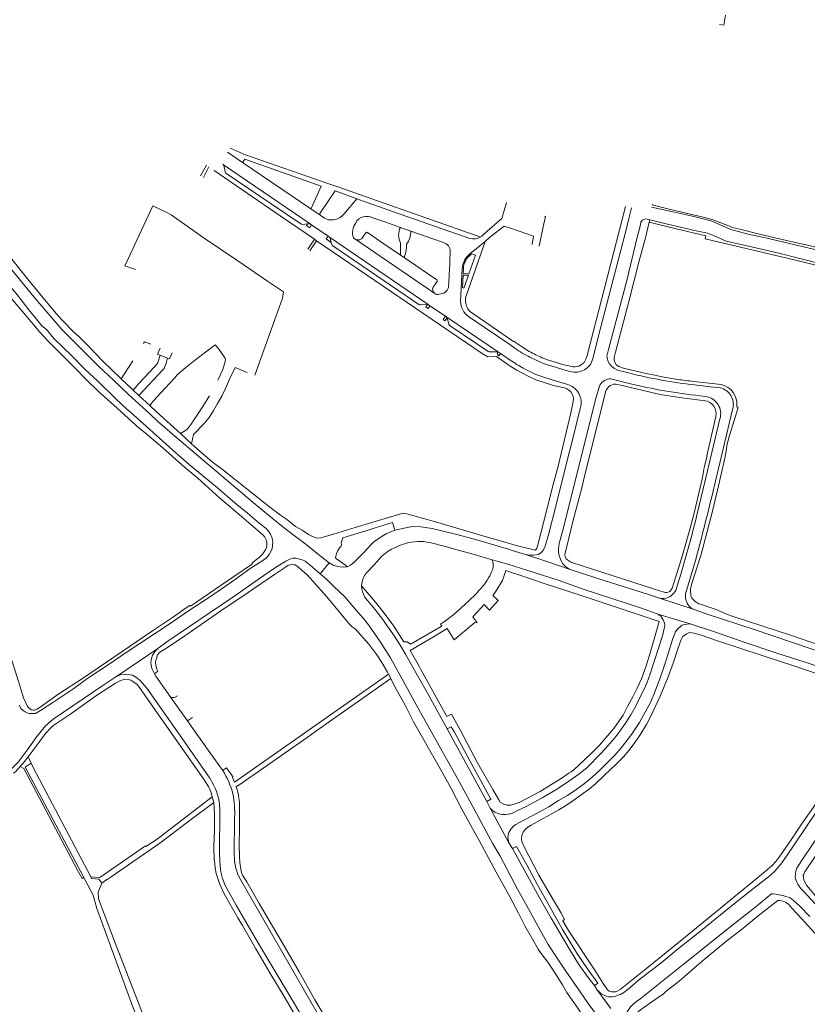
# Model space of a CAD drawing. Extents: x 145000 to 155000, y 457500 to 470000.
# Tile 297 of 548: x 148042 to 148358, y 466159 to 466554. Entities that reach past the tile are written whole.
import ezdxf

# ---------------------------------------------------------------- set-up
doc = ezdxf.new("R2010")
doc.units = 0
doc.header["$LTSCALE"] = 0.2
doc.header["$MEASUREMENT"] = 0
doc.layers.add('kant verharding', color=252, linetype='Continuous', lineweight=0)

msp = doc.modelspace()

# ---------------------------------------------------------------- linework, layer by layer
at = {"layer": 'kant verharding', "lineweight": 0}
for p, q in [((148131.93, 466496.81), (148125.52, 466501.22)), ((148114.64, 466491.72), (148117.02, 466495.92)), ((148117.97, 466495.27), (148115.86, 466491.04)), ((148123.67, 466496.34), (148123.89, 466496.07)), ((148123.89, 466496.07), (148158.65, 466472.4)), ((148158.58, 466478.65), (148131.93, 466496.81)), ((148166.54, 466488.34), (148169.34, 466487.36)), ((148169.34, 466487.36), (148170.13, 466487.09)), ((148162.61, 466476.52), (148168.75, 466485.62)), ((148168.75, 466485.62), (148177.4, 466482.45)), ((148177.4, 466482.45), (148172.19, 466476.29)), ((148237.42, 466481.05), (148235.64, 466474.53)), ((148285.22, 466479.42), (148269.82, 466419.54)), ((148158.78, 466478.56), (148158.58, 466478.65)), ((148162.76, 466475.84), (148158.58, 466478.65)), ((148162.76, 466475.84), (148162.58, 466476.01)), ((148253.09, 466475.36), (148252.73, 466475.53)), ((148287.68, 466478.78), (148286.63, 466474.57)), ((148155.63, 466472.2), (148157.67, 466472.39)), ((148157.67, 466472.39), (148158.65, 466472.4)), ((148158.65, 466472.4), (148159.28, 466471.99)), ((148159.28, 466471.99), (148165.86, 466467.48)), ((148165.12, 466474.36), (148164.44, 466474.74)), ((148176.25, 466471.51), (148177, 466472.86)), ((148183.8, 466474.84), (148189.44, 466472.89)), ((148189.44, 466472.89), (148190.17, 466472.63)), ((148190.17, 466472.63), (148194.5, 466471.13)), ((148194.5, 466471.13), (148194.94, 466470.97)), ((148229.75, 466469.45), (148235.64, 466474.53)), ((148236.56, 466471.54), (148230.83, 466467)), ((148286.04, 466472.22), (148285.77, 466471.09)), ((148286.63, 466474.57), (148286.04, 466472.22)), ((148289.9, 466467.01), (148290.93, 466470.99)), ((148293.89, 466474.33), (148294.34, 466474.22)), ((148294.34, 466474.22), (148294.99, 466474.08)), ((148294.69, 466473.09), (148294.99, 466474.08)), ((148294.99, 466474.08), (148296.15, 466473.82)), ((148165.86, 466467.48), (148166.51, 466467.03)), ((148206.08, 466440.06), (148166.51, 466467.03)), ((148175.82, 466467.45), (148175.69, 466468.24)), ((148181, 466468.85), (148179.43, 466466.56)), ((148188.27, 466464.45), (148181.64, 466468.97)), ((148194.94, 466470.97), (148199.05, 466469.54)), ((148229.75, 466469.45), (148227.91, 466467.8)), ((148157.77, 466462.18), (148160.42, 466466.23)), ((148158.59, 466461.6), (148161.27, 466465.65)), ((148160.42, 466466.23), (148161.27, 466465.65)), ((148167.16, 466464.95), (148167.36, 466464.17)), ((148178.37, 466466.02), (148177.57, 466466.02)), ((148195, 466459.86), (148188.27, 466464.45)), ((148194.98, 466464.27), (148194.97, 466464.72)), ((148194.99, 466460.7), (148194.98, 466464.27)), ((148230.83, 466467), (148228.86, 466465.31)), ((148285.84, 466450.19), (148289.9, 466467.01)), ((148195, 466459.86), (148194.99, 466460.7)), ((148196.45, 466458.87), (148195, 466459.86)), ((148214.89, 466461.32), (148214.72, 466457.5)), ((148205.8, 466452.49), (148196.45, 466458.87)), ((148214.68, 466456.53), (148214.56, 466453.88)), ((148214.72, 466457.5), (148214.68, 466456.53)), ((148209.53, 466449.94), (148205.8, 466452.49)), ((148214.56, 466453.88), (148214.49, 466452.34)), ((148219.69, 466454.36), (148219.03, 466441.29)), ((148278.41, 466421.93), (148285.84, 466450.19)), ((148211.23, 466444.29), (148210.45, 466444.21)), ((148203, 466439.85), (148205.73, 466440.09)), ((148205.73, 466440.09), (148206.08, 466440.06)), ((148206.08, 466440.06), (148206.76, 466439.54)), ((148206.76, 466439.54), (148212.99, 466435.34)), ((148286.49, 466440.69), (148281.24, 466420.89)), ((148239.52, 466425.74), (148223.05, 466437.04)), ((148213.5, 466434.98), (148212.99, 466435.34)), ((148213.64, 466434.62), (148213.5, 466434.98)), ((148234.3, 466420.85), (148213.5, 466434.98)), ((148214.39, 466432.13), (148213.64, 466434.62)), ((148098.54, 466419.62), (148101.4, 466418.54)), ((148235.04, 466420.35), (148234.3, 466420.85)), ((148238.95, 466417.66), (148235.04, 466420.35)), ((148278.41, 466421.93), (148277.74, 466419.3)), ((148280.7, 466418.71), (148281.24, 466420.89)), ((148082.88, 466410.22), (148087.51, 466417.39)), ((148246.89, 466418.83), (148249.7, 466417.49)), ((148269.59, 466418.77), (148269.46, 466418.32)), ((148269.59, 466418.77), (148269.82, 466419.54)), ((148272.16, 466418.35), (148272.42, 466419.33)), ((148283.95, 466413.28), (148289.85, 466411.7)), ((148279.92, 466410.07), (148286.69, 466408.31)), ((148089.98, 466403.54), (148087.69, 466405.67)), ((148273.51, 466402.8), (148274.6, 466406.7)), ((148277.2, 466404.86), (148276.5, 466402.02)), ((148094.14, 466396.21), (148088.6, 466401.33)), ((148094.34, 466399.47), (148089.98, 466403.54)), ((148263.26, 466362.25), (148273.51, 466402.8)), ((148264.33, 466402.56), (148264.21, 466401.06)), ((148264.34, 466402.73), (148264.33, 466402.56)), ((148268.74, 466371.13), (148276.5, 466402.02)), ((148315.22, 466403.35), (148317.41, 466403.12)), ((148267.03, 466398.27), (148264.63, 466388.42)), ((148267.03, 466398.27), (148267.28, 466399.26)), ((148328.33, 466398.34), (148320.65, 466366.26)), ((148111.1, 466384.04), (148106.64, 466388.22)), ((148143.1, 466358.27), (148146.75, 466355.42)), ((148171.13, 466344.28), (148171.74, 466346.34)), ((148245.1, 466339.64), (148239.69, 466341.3)), ((148169.09, 466339.45), (148168.88, 466338.29)), ((148185.39, 466336.68), (148184.47, 466335.69)), ((148187.11, 466338.54), (148185.39, 466336.68)), ((148166.34, 466336.36), (148162.76, 466331.94)), ((148184.47, 466335.69), (148181.34, 466332.31)), ((148236.02, 466336.33), (148238.02, 466335.72)), ((148239.85, 466332.31), (148237.25, 466333.19)), ((148273.77, 466330.17), (148262.58, 466333.77)), ((148263.33, 466336.51), (148297.25, 466325.64)), ((148242.04, 466331.57), (148239.85, 466332.31)), ((148273.77, 466330.17), (148294.89, 466323.41)), ((148179.33, 466327.05), (148179.31, 466326.78)), ((148179.32, 466327.35), (148179.33, 466327.05)), ((148300.77, 466324.52), (148297.25, 466325.64)), ((148180.93, 466322.09), (148180.51, 466322.7)), ((148183.17, 466319.43), (148180.93, 466322.09)), ((148234.17, 466321.22), (148230.62, 466317.24)), ((148233.72, 466321.62), (148234.17, 466321.22)), ((148294.89, 466323.41), (148298.51, 466322.21)), ((148313.2, 466317.36), (148298.51, 466322.21)), ((148227.14, 466318.08), (148225.44, 466316.23)), ((148313.2, 466317.36), (148318.01, 466315.73)), ((148321.2, 466317.68), (148315.33, 466319.65)), ((148321.2, 466317.68), (148326.57, 466315.46)), ((148311.23, 466311.75), (148298.23, 466315.68)), ((148318.01, 466315.73), (148336.82, 466309.5)), ((148212.16, 466312.43), (148210.95, 466311.68)), ((148080.95, 466290.68), (148097.59, 466301.9)), ((148198.8, 466301.09), (148202.52, 466294.56)), ((148198.96, 466295.98), (148196.95, 466299.63)), ((148096.17, 466291.7), (148096.76, 466290.83)), ((148102.79, 466282.28), (148096.76, 466290.83)), ((148190.18, 466291.57), (148132.33, 466251.03)), ((148161.41, 466268.98), (148191.1, 466289.81)), ((148190.18, 466291.57), (148191.1, 466289.81)), ((148109.49, 466272.79), (148102.79, 466282.28)), ((148046.7, 466277.27), (148045.49, 466278.29)), ((148109.49, 466272.79), (148111.46, 466274.13)), ((148110.95, 466270.72), (148109.49, 466272.79)), ((148229.52, 466240.41), (148213.73, 466269.58)), ((148106.06, 466267.47), (148117.7, 466250.81)), ((148158.8, 466267.16), (148161.41, 466268.98)), ((148045.5, 466258.46), (148043.5, 466255.89)), ((148045.5, 466258.46), (148046.67, 466255.91)), ((148044.37, 466254.25), (148046.67, 466255.91)), ((148067.9, 466209.95), (148044.37, 466254.25)), ((148132.33, 466251.03), (148128.27, 466248.18)), ((148119.99, 466240.06), (148119.37, 466242.31)), ((148129.88, 466243.28), (148129.97, 466242.57)), ((148129.97, 466242.57), (148130.26, 466240.13)), ((148109.44, 466232.11), (148119.99, 466240.06)), ((148230.97, 466237.77), (148229.52, 466240.41)), ((148238.48, 466223.9), (148230.97, 466237.77)), ((148122.42, 466236.69), (148122.28, 466220.16)), ((148128.37, 466234.06), (148128.25, 466218.99)), ((148238.48, 466223.9), (148239.85, 466221.53)), ((148067.13, 466209.52), (148065.31, 466212.95)), ((148070.6, 466210.2), (148074.34, 466209.89)), ((148077.25, 466209.16), (148078.84, 466210.26)), ((148067.9, 466209.95), (148067.13, 466209.52)), ((148073.89, 466209.28), (148075.04, 466207.64)), ((148075.04, 466207.64), (148077.14, 466209.09)), ((148077.14, 466209.09), (148077.25, 466209.16)), ((148130.8, 466208.86), (148165.41, 466148.83)), ((148272.73, 466166.55), (148273.79, 466164.91)), ((148273.79, 466164.91), (148279.32, 466157.36))]:
    msp.add_line(p, q, dxfattribs=at)
at = {"layer": 'kant verharding', "lineweight": 0, "flags": 128}
for points in [[(148323.02, 466552.51), (148324.67, 466552.24), (148325.31, 466556.16)], [(147987.78, 466511.83), (147993.7, 466504.29), (147997.14, 466500), (148007.42, 466486.36), (148014.21, 466477.93), (148020.28, 466469.94), (148029.6, 466458.39), (148035.49, 466450.67), (148041.2, 466443.73), (148045.77, 466437.85), (148048.9, 466434.15), (148051, 466431.51), (148052.81, 466429.97), (148055.82, 466426.41), (148063.05, 466419.36), (148068.37, 466413.99), (148073.46, 466409.19), (148080.55, 466402.34), (148085.29, 466397.93)], [(148001.06, 466507.17), (148006.66, 466500), (148010.64, 466494.77), (148011.85, 466493.12), (148013.9, 466490.41), (148019.69, 466483.12), (148025.17, 466475.78), (148030.48, 466468.88), (148037, 466460.74), (148045.26, 466450.27), (148055.95, 466437.3), (148059.1, 466433.75), (148063.97, 466428.85), (148065.76, 466427.26), (148069.69, 466423.36), (148075.52, 466417.25), (148082.88, 466410.22), (148087.69, 466405.67)], [(148088.6, 466401.33), (148085.65, 466404.06), (148079.7, 466409.67), (148073.73, 466415.21), (148068.08, 466420.95), (148059.18, 466429.87), (148048.55, 466442.16), (148043.68, 466448.18), (148037.61, 466455.52), (148018.86, 466479.43), (148011.36, 466489.29), (147999.05, 466505.6)], [(148126.6, 466502.83), (148132.75, 466500.19), (148166.54, 466488.34)], [(148123.89, 466496.07), (148124.1, 466495.81), (148124.52, 466493.46), (148124.81, 466492.81), (148143.05, 466480.39), (148154.89, 466472.39)], [(148131.93, 466496.81), (148131.67, 466497.13), (148132.45, 466498.35), (148163.13, 466487.59), (148159.24, 466478.78)], [(148120.13, 466493.8), (148146.61, 466475.64), (148160.42, 466466.23)], [(148227.11, 466467.13), (148183.07, 466482.55), (148170.13, 466487.09)], [(148045.49, 466278.29), (148045.13, 466278.86), (148043.66, 466282.13), (148041.78, 466288.3), (148036.88, 466303.86), (148033.08, 466316.63), (148028.9, 466330.34), (148025, 466342.25), (148018.1, 466364.66), (148013.11, 466381.19), (148009.14, 466394.05), (148005.72, 466405.67), (147996.43, 466435.96), (147996.15, 466436.84), (147989.11, 466459.64), (147983.9, 466476.29), (147981.81, 466482.83), (147980.98, 466485.24)], [(148088.53, 466454.04), (148084.32, 466455.51), (148085.48, 466458.07), (148089.17, 466465.91), (148095.52, 466479.62), (148101.37, 466476.88), (148102.85, 466476.02), (148115.76, 466466.93), (148129.29, 466457.81), (148141.56, 466449.34), (148147.93, 466445.09), (148147.55, 466442.63), (148146.27, 466438.79), (148136.48, 466411.63)], [(148222.76, 466466.58), (148192.19, 466477.25), (148177.4, 466482.45)], [(148295.65, 466479.17), (148304.92, 466477.07), (148312.09, 466475.43), (148319.58, 466473.66), (148327.49, 466470.08), (148334.43, 466468.32), (148341.4, 466466.75), (148368.07, 466460.51), (148376.09, 466458.44), (148380.5, 466457.5), (148391.93, 466454.88), (148398.02, 466453.57), (148399.45, 466453.21), (148400.28, 466452.94), (148401.31, 466452.37), (148403.17, 466451.11), (148404.4, 466449.81), (148405.06, 466448.99), (148405.82, 466447.92), (148406.33, 466446.77), (148407.23, 466444.05), (148407.65, 466440.8), (148407.63, 466439.78), (148407.36, 466437.88)], [(148401.65, 466453.6), (148399.56, 466454.38), (148390.27, 466456.44), (148384.15, 466457.7), (148377.76, 466459.13), (148369.86, 466461.1), (148360.01, 466463.48), (148349.91, 466465.78), (148339.04, 466468.33), (148331.67, 466470.16), (148328.06, 466470.96), (148326.98, 466471.42), (148320.08, 466474.2), (148316.99, 466474.98), (148302.78, 466478.3), (148296.34, 466479.95), (148295.94, 466480.22)], [(148164.44, 466474.74), (148162.76, 466475.84)], [(148250.6, 466463.49), (148252.2, 466471.28), (148253.09, 466475.36)], [(148157.67, 466472.39), (148157.23, 466471.71), (148158.49, 466470.85), (148159.28, 466471.99)], [(148236.56, 466471.54), (148239.04, 466470.73), (148248.35, 466467.49), (148247.78, 466464.06)], [(148272.42, 466419.33), (148274.55, 466427.94), (148285.77, 466471.09)], [(148286.49, 466440.69), (148290.73, 466457.54), (148293.21, 466466.85), (148294.69, 466473.09)], [(148290.93, 466470.99), (148291.42, 466472.9), (148291.49, 466473.1), (148291.57, 466473.3)], [(148294.69, 466473.09), (148305.02, 466470.56), (148317.52, 466467.65), (148317.26, 466466.4), (148352.95, 466457.97), (148364.91, 466455.01), (148374.91, 466452.75), (148381.33, 466451.25), (148387.49, 466449.91), (148395.26, 466448.14), (148396.64, 466447.78), (148397.99, 466447.06), (148399.51, 466445.85), (148400.32, 466444.75), (148400.85, 466443.6), (148401.13, 466442.53), (148401.45, 466440.46), (148401.23, 466439.08), (148401.22, 466439.01)], [(148296.15, 466473.82), (148302.13, 466472.34), (148313.53, 466469.67), (148318.14, 466468.68), (148322.46, 466466.89), (148325.62, 466465.41), (148336.27, 466463.03), (148346.75, 466460.58), (148355.2, 466458.51), (148364.17, 466456.25)], [(148165.86, 466467.48), (148165.12, 466466.33), (148167.16, 466464.95)], [(148166.51, 466467.03), (148166.87, 466466.13), (148167.16, 466464.95)], [(148199.05, 466469.54), (148211.74, 466465.09), (148212.22, 466464.9)], [(148161.27, 466465.65), (148227.65, 466420.39), (148230.02, 466419.01), (148233.42, 466419.08), (148238.99, 466415.32), (148241.64, 466413.62), (148245.96, 466411.34), (148249.27, 466409.84), (148256.39, 466407.53), (148260.71, 466406.55)], [(148167.81, 466463.56), (148185.38, 466451.56), (148202.28, 466440.05)], [(148176.61, 466466.36), (148176.6, 466466.37)], [(148208.66, 466444.44), (148176.61, 466466.36)], [(148221.09, 466442.91), (148221.14, 466443.16), (148228.86, 466465.31)], [(148228.86, 466465.31), (148225.31, 466462.36), (148223.01, 466460.6)], [(148223.05, 466460.01), (148223.51, 466460.42), (148225.06, 466459.88), (148222.35, 466452.36), (148220.05, 466452.42), (148220.17, 466454.29)], [(148214.49, 466452.34), (148214.3, 466448.3), (148214.22, 466447.53)], [(148219.77, 466446.85), (148220.4, 466446.62), (148222.2, 466451.74), (148220.04, 466451.79), (148219.77, 466446.85)], [(148034.56, 466447.44), (148043.12, 466437.31), (148046.66, 466433.01), (148050.14, 466428.97), (148053.55, 466425.29), (148059.75, 466419.13), (148064.29, 466414.56), (148068.93, 466409.76), (148073.8, 466405.14), (148079.85, 466399.55), (148090, 466390.39), (148092.42, 466388.48), (148099.52, 466382.42), (148107.28, 466375.57), (148113.55, 466370.23), (148122.44, 466362.29), (148126.39, 466358.94), (148134.83, 466351.66), (148139.8, 466347.47), (148140.53, 466346.58)], [(148208.04, 466446.99), (148208.97, 466448.32), (148209.66, 466449.26)], [(148208.68, 466444.42), (148208.66, 466444.44)], [(148206.76, 466439.54), (148206.05, 466438.41), (148205.07, 466439.07), (148205.73, 466440.09)], [(148212.99, 466435.34), (148212.04, 466433.99), (148212.78, 466433.49), (148213.64, 466434.62)], [(148214.85, 466431.51), (148225.19, 466424.45), (148230.17, 466421.1), (148230.56, 466421), (148233.54, 466421.04), (148233.7, 466421.04), (148233.86, 466421.03)], [(148222.2, 466435.23), (148228.85, 466430.7), (148238.77, 466423.91), (148240.86, 466422.43)], [(148094.71, 466424.04), (148092.23, 466425.01), (148091.83, 466424.38)], [(148121.62, 466409.62), (148123.6, 466413.9), (148124.58, 466417.18), (148124.75, 466417.98), (148124.49, 466418.66), (148122.19, 466421.92), (148120.57, 466423.86), (148112.81, 466417.97), (148108.81, 466414.76), (148105.26, 466411.78), (148104.31, 466410.53), (148100.37, 466406.27), (148095.83, 466401.28), (148094.34, 466399.47)], [(148241.13, 466424.81), (148240.4, 466425.33), (148240.31, 466425.2), (148239.52, 466425.74)], [(148246.63, 466421.21), (148243.51, 466423.12), (148241.13, 466424.81)], [(148098.54, 466419.62), (148097.39, 466416.36), (148096.22, 466415.05), (148090.1, 466408.42), (148087.69, 466405.67)], [(148098.55, 466422.53), (148097.41, 466420.09), (148098.54, 466419.62)], [(148101.4, 466418.54), (148102.23, 466418.24), (148103.3, 466420.68)], [(148233.86, 466421.03), (148233.82, 466419.9), (148234.43, 466419.46), (148235.04, 466420.35)], [(148101.4, 466418.54), (148101.09, 466416.86), (148100.08, 466414.37), (148099.46, 466413.62), (148089.98, 466403.54)], [(148264.2, 466415.01), (148260.04, 466415.9), (148253.94, 466417.82), (148251.78, 466418.67)], [(148133.37, 466412.78), (148128.55, 466414.76), (148126.36, 466410.04), (148124.66, 466406.27), (148123.21, 466403.23), (148121.56, 466400.26), (148119.88, 466397.42), (148118.2, 466394.71), (148116.11, 466392.27), (148111.9, 466387.83), (148111.1, 466384.04)], [(148262.11, 466407.88), (148257.52, 466409.25), (148252.86, 466410.68), (148249.3, 466411.9), (148244.23, 466414.48)], [(148254.42, 466415.62), (148261.06, 466413.65), (148263.02, 466413.17)], [(148282.12, 466407.93), (148287.2, 466406.74), (148299.14, 466403.94), (148306.95, 466402.66), (148315.14, 466401.63), (148317.09, 466401.42)], [(148311.67, 466409.24), (148312.64, 466409.09), (148320.02, 466408.26), (148323.64, 466407.89)], [(148316.22, 466407.32), (148319.26, 466407.01), (148323.27, 466406.57)], [(148106.64, 466388.22), (148107.98, 466389.05), (148108.68, 466389.41), (148109.35, 466390.01), (148110.07, 466390.84), (148110.91, 466392), (148112.12, 466393.79), (148115.29, 466398.72), (148118.31, 466403.3)], [(148249.11, 466341.42), (148249.6, 466342.13), (148249.9, 466342.93), (148251.23, 466348.25), (148253.86, 466358.21), (148256.21, 466367.81), (148258.23, 466375.16), (148263.46, 466397), (148264.21, 466401.06)], [(148085.29, 466397.93), (148086.27, 466397.02), (148090.88, 466392.97)], [(148166.34, 466336.36), (148163.39, 466338.52), (148157.02, 466343.61), (148149.1, 466349.71), (148142.75, 466354.74), (148135, 466361.24), (148111.35, 466381.32), (148104.35, 466387.2), (148097.47, 466393.13), (148094.14, 466396.21)], [(148106.64, 466388.22), (148097.07, 466396.91), (148094.34, 466399.47)], [(148311.42, 466322.88), (148311.38, 466325.73), (148311.7, 466327.56), (148315.41, 466339.19), (148319.88, 466356.02), (148322.17, 466365.42), (148325.15, 466378.29), (148325.75, 466381.91), (148325.91, 466383.32), (148326.51, 466386.15), (148329.55, 466395.64), (148330.5, 466398.85), (148329.79, 466399), (148329.87, 466399.26)], [(148090.88, 466392.97), (148091.71, 466392.23), (148103.63, 466381.55), (148110.3, 466375.69), (148121.46, 466366.39), (148128.61, 466360.28), (148133.57, 466356.26), (148138.28, 466352.22), (148141, 466350.11), (148141.96, 466349.01)], [(148321.47, 466395.07), (148317.85, 466379.27), (148317.98, 466379.21), (148316.86, 466374.57), (148316.2, 466370.59), (148312.64, 466355.69), (148310.97, 466349.29), (148308.17, 466339.37), (148306.56, 466334.15), (148303.96, 466326.18), (148303.06, 466324.83), (148302.77, 466324.64), (148301.78, 466324.39), (148301.3, 466324.42), (148300.77, 466324.52)], [(148323.1, 466394.09), (148317.39, 466369.89), (148313.75, 466354.93)], [(148251.44, 466340.44), (148252.21, 466341.25), (148253.02, 466342.98), (148254.44, 466348.1), (148257.23, 466359.08), (148260.84, 466373.7), (148264.63, 466388.42)], [(148111.1, 466384.04), (148114.58, 466380.99), (148119.41, 466376.82), (148123.44, 466373.82), (148135.25, 466364.35), (148140.48, 466360.23), (148143.1, 466358.27)], [(148260.86, 466339.66), (148263.7, 466351.09), (148264.16, 466352.92), (148267.68, 466366.44), (148268.74, 466371.13)], [(148258.61, 466339.24), (148258.4, 466340.52), (148258.41, 466341.89), (148258.65, 466344.07), (148260.44, 466350.89), (148263.26, 466362.25)], [(148146.75, 466355.42), (148149.24, 466353.84), (148152.86, 466350.93), (148155.45, 466349.4), (148158.04, 466347.69), (148159.15, 466347.08), (148160.55, 466346.51)], [(148160.55, 466346.51), (148161.58, 466346.22), (148163.03, 466346.28), (148163.88, 466346.56), (148168, 466347.74), (148176.69, 466350.46), (148188.84, 466354.15), (148195.01, 466355.95), (148195.93, 466356.23), (148197.43, 466356.02), (148209.02, 466352.72), (148230.31, 466346.47), (148236.05, 466344.81), (148241.34, 466343.22), (148248.48, 466341.5), (148249.11, 466341.42)], [(148192.71, 466349.37), (148191.71, 466352.49), (148184.79, 466350.32)], [(148141.96, 466349.01), (148142.79, 466347.87), (148143.41, 466346.15), (148143.74, 466344.65), (148143.39, 466342.04), (148143.05, 466341.06), (148142.26, 466339.68), (148141.29, 466338.47), (148139.75, 466337.21), (148134.57, 466334.02), (148127.21, 466328.68), (148118.25, 466322.53), (148110.28, 466317.29), (148102.05, 466311.7), (148085.27, 466300.54), (148077.58, 466295.35), (148069.49, 466289.96), (148063.84, 466285.89), (148055.43, 466280.27), (148050.5, 466277.03), (148048.41, 466275.86), (148047.43, 466275.73), (148046.06, 466275.79)], [(148184.79, 466350.32), (148182.82, 466349.7), (148171.74, 466346.34)], [(148192.71, 466349.37), (148191.04, 466348.73), (148189.14, 466347.9), (148187.52, 466346.96), (148184.7, 466344.98)], [(148239.69, 466341.3), (148238.25, 466341.75), (148224.11, 466345.9), (148217.06, 466347.85), (148207.71, 466350.11), (148203.15, 466350.78), (148199.92, 466350.85), (148198.3, 466350.67), (148192.71, 466349.37)], [(148140.53, 466346.58), (148140.99, 466345.48), (148141.27, 466344.68), (148141.28, 466343.35), (148141.14, 466342.45), (148140.79, 466341.47), (148139.7, 466339.91), (148138.26, 466338.4), (148136.65, 466337.21), (148135.63, 466336.38), (148135.18, 466335.67), (148128.07, 466330.86), (148110.64, 466318.9), (148110.22, 466319.22), (148103.9, 466314.61), (148095.39, 466309), (148067.76, 466290.17), (148057.48, 466283.39), (148050.27, 466278.3), (148048.97, 466277.52), (148048.07, 466277.08), (148047.47, 466277.1), (148046.7, 466277.27)], [(148184.7, 466344.98), (148184.09, 466344.55), (148182.89, 466343.42), (148181.98, 466342.31), (148179.96, 466340.24)], [(148169.54, 466340.67), (148169.21, 466340.07), (148169.09, 466339.45)], [(148170.93, 466342.8), (148170.52, 466342.3), (148169.68, 466340.95), (148169.54, 466340.67)], [(148171.13, 466344.28), (148171.21, 466343.56), (148171.02, 466342.91), (148170.93, 466342.8)], [(148196.99, 466344.09), (148196.17, 466343.83), (148195.21, 466343.48), (148192.03, 466342.07)], [(148217.09, 466341.69), (148213.01, 466342.81), (148206.65, 466344.42)], [(148231.73, 466337.54), (148223.62, 466339.88), (148217.09, 466341.69)], [(148155.46, 466337.52), (148152.95, 466338.18), (148151.7, 466338.15), (148150.8, 466337.89), (148148.96, 466337), (148145.22, 466334.69), (148137.53, 466329.51), (148128.8, 466323.33), (148118.55, 466316.4), (148101.12, 466304.51), (148097.59, 466301.9)], [(148162.76, 466331.94), (148158.73, 466335.42), (148156.69, 466337.03), (148155.46, 466337.52)], [(148168.88, 466338.29), (148169.25, 466337.91), (148172.8, 466335.31), (148173.48, 466334.74)], [(148179.96, 466340.24), (148176.34, 466336.51), (148174.93, 466335.35), (148173.48, 466334.74)], [(148236.02, 466336.33), (148233.75, 466336.95), (148231.73, 466337.54)], [(148245.1, 466339.64), (148247.05, 466339.38), (148248.3, 466339.34), (148250.27, 466339.66), (148251.44, 466340.44)], [(148262.58, 466333.77), (148253.7, 466336.8), (148245.1, 466339.64)], [(148262.58, 466333.77), (148261.2, 466334.78), (148260.06, 466335.9), (148259.32, 466337.4), (148258.61, 466339.24)], [(148263.33, 466336.51), (148262.1, 466337.34), (148261.47, 466337.86), (148261.04, 466338.86), (148260.86, 466339.66)], [(148313.54, 466338.18), (148309.86, 466325.64), (148309.51, 466324.42)], [(148096.17, 466291.7), (148097.54, 466292.84), (148097.11, 466293.66), (148096.72, 466295.01), (148096.66, 466296.51), (148096.95, 466297.92), (148097.46, 466299.37), (148098.33, 466300.46), (148100.99, 466302.08), (148108.36, 466306.96), (148113.16, 466310.35), (148122.89, 466317.03), (148133.82, 466324.32), (148144.35, 466331.66), (148148.73, 466334.49), (148149.75, 466335.28), (148151.1, 466335.59), (148152.07, 466335.47), (148152.7, 466335.52)], [(148152.7, 466335.52), (148153.5, 466334.95), (148157.46, 466331.43), (148165.43, 466322.58), (148171.14, 466315.67)], [(148173.48, 466334.74), (148172.26, 466334.58), (148170.68, 466334.67), (148168.7, 466335.06), (148167.87, 466335.4), (148166.34, 466336.36)], [(148237.25, 466333.19), (148235.93, 466329.2), (148233.12, 466324.65), (148231.93, 466323.19), (148233.72, 466321.62)], [(148238.02, 466335.72), (148245.63, 466333.4), (148258.17, 466329.31), (148268.23, 466325.78), (148291.59, 466318.09), (148298.23, 466315.68)], [(148162.76, 466331.94), (148165.18, 466329.71), (148168.15, 466326.78), (148172.56, 466322.63), (148176.27, 466318.42), (148180.04, 466313.99), (148182.08, 466311.41), (148186.86, 466304.48), (148190.97, 466298.13), (148203, 466276.26), (148217.79, 466249.68), (148224.46, 466237.34), (148232.03, 466223.48), (148234.79, 466218.82), (148241.88, 466205.25), (148246.29, 466197.35), (148250.99, 466188.77), (148254.26, 466183.06), (148257.27, 466178.33), (148261.32, 466172.27), (148266.71, 466164.4), (148270.58, 466158.9), (148274.43, 466153.9)], [(148298.76, 466312.68), (148288.75, 466316.02), (148270.71, 466322.12), (148267.43, 466323.19), (148253.01, 466327.82), (148242.04, 466331.57)], [(148307.58, 466332.13), (148305.87, 466326.7), (148305.67, 466326.02)], [(148196.3, 466304.59), (148192.21, 466310.8), (148188.04, 466316.63), (148184.21, 466321.32), (148179.33, 466327.05)], [(148226.48, 466325.28), (148225.15, 466323.66), (148222.35, 466321.08)], [(148222.35, 466321.08), (148216.4, 466315.57), (148212.57, 466312.68), (148212.16, 466312.43)], [(148230.62, 466317.24), (148228.45, 466319.51), (148227.14, 466318.08)], [(148171.14, 466315.67), (148173.67, 466312.62), (148174.13, 466312.11)], [(148225.44, 466316.23), (148223.96, 466314.62), (148225.71, 466312.17)], [(148298.23, 466315.68), (148299.37, 466314.82), (148300.35, 466313.47), (148300.89, 466312.02), (148301.07, 466311.05), (148300.95, 466310.45), (148300.05, 466306.99), (148295.12, 466291.68), (148293.82, 466288.04), (148292.67, 466285.5), (148291.01, 466282.26), (148289.44, 466278.8), (148287.42, 466275.2), (148285.51, 466272.26), (148283.39, 466269.21), (148280.91, 466266.02), (148278.11, 466262.84), (148275.43, 466259.92), (148269.74, 466253.99), (148266.46, 466251.47), (148261.14, 466247.7), (148257.23, 466245.19), (148251.8, 466241.92), (148245.37, 466238.45), (148241.66, 466236.72), (148239.84, 466235.83)], [(148326.57, 466315.46), (148328.48, 466314.77), (148351.9, 466307.06), (148363.54, 466303.04), (148369.71, 466301.13), (148379.95, 466297.65), (148385.99, 466295.75), (148387.85, 466295.06), (148391.99, 466293.61), (148396.02, 466292.39), (148397.43, 466292.08)], [(148174.13, 466312.11), (148175.48, 466310.63), (148176.77, 466309.74), (148179.06, 466307.3), (148182.19, 466303.62), (148185.38, 466299.31), (148187.5, 466296.25), (148189.76, 466292.36), (148190.18, 466291.57)], [(148190.35, 466309.92), (148192.64, 466306.54), (148195.45, 466302.1), (148196.95, 466299.63)], [(148216.48, 466305.4), (148213.72, 466309.96), (148208.24, 466306.54), (148198.8, 466301.09)], [(148211.46, 466310.82), (148211.21, 466310.67), (148199.25, 466303.72)], [(148210.95, 466311.68), (148210.93, 466311.67), (148211.46, 466310.82)], [(148225.71, 466312.17), (148224.81, 466312.27), (148216.48, 466305.4)], [(148238.37, 466239.01), (148239.06, 466239), (148240.61, 466239.39), (148242.53, 466240.05), (148250.95, 466244.44), (148254.89, 466246.88), (148259.39, 466249.76), (148262.53, 466251.84), (148263.38, 466252.35), (148264.55, 466253.21), (148268.82, 466257.19), (148271.72, 466259.97), (148274.75, 466263.07), (148277.18, 466265.86), (148280.5, 466269.79), (148282.66, 466272.81), (148284.27, 466275.18), (148286.04, 466278.55), (148288.21, 466282.44), (148289.98, 466285.91), (148291.66, 466289.78), (148293.52, 466294.95), (148295.13, 466300.12), (148297.61, 466308.95), (148298.76, 466312.68)], [(148311.23, 466311.75), (148308.9, 466311.48), (148307.88, 466311.2), (148305.99, 466309.56), (148305.35, 466308.55), (148304.24, 466305.94), (148302.14, 466298.89), (148300.68, 466294.4), (148299.04, 466289.68), (148296.56, 466283.38), (148295.23, 466280.24), (148292.45, 466275.09), (148290.82, 466272.22), (148287.6, 466267.37), (148283.64, 466262.08), (148281.04, 466259.23), (148279.27, 466257.39), (148274.78, 466252.88), (148272.02, 466250.43), (148268.82, 466247.73), (148265.76, 466245.43), (148261.98, 466242.85), (148258.39, 466240.82), (148254.43, 466238.31), (148249.85, 466235.75), (148244.64, 466233.03), (148241.2, 466231.18)], [(148382.92, 466287.9), (148379.45, 466289.02), (148368.36, 466292.82), (148357.38, 466296.41), (148345.57, 466300.21), (148332.9, 466304.45), (148321.38, 466308.39), (148311.23, 466311.75)], [(148384.19, 466293.73), (148371.39, 466297.99), (148359.3, 466301.86), (148336.82, 466309.5)], [(148243.61, 466226.82), (148243.61, 466226.84), (148244.15, 466228.2), (148244.99, 466229.23), (148246.04, 466230.19), (148247.38, 466230.97), (148258.47, 466237.11), (148260.76, 466238.48), (148264.12, 466240.76), (148270.74, 466245.49), (148273, 466247.36), (148276.82, 466250.97), (148281.32, 466255.3), (148284.37, 466258.33), (148286.7, 466261.1), (148289.03, 466264.1), (148290.79, 466266.79), (148293.6, 466271.37), (148295.23, 466274.43), (148299.19, 466282.72), (148302.41, 466290.51), (148304.39, 466295.98), (148306.3, 466301.7), (148307.62, 466305.51), (148308.16, 466306.52), (148308.73, 466307.1), (148309.68, 466307.83), (148310.93, 466308.34)], [(148310.93, 466308.34), (148312.75, 466308.1), (148315.24, 466307.4)], [(148315.24, 466307.4), (148322.59, 466304.8), (148330.36, 466302.23), (148341.65, 466298.6), (148352.44, 466295.03), (148364.58, 466290.89), (148374.76, 466287.48), (148379.85, 466285.86), (148383.16, 466284.74), (148384.42, 466284.17), (148385.35, 466283.58), (148386.23, 466282.66), (148386.81, 466281.93)], [(148097.59, 466301.9), (148096.6, 466300.99), (148095.39, 466299.21), (148094.97, 466297.83), (148094.76, 466296.27), (148094.89, 466295.15), (148095.1, 466293.85), (148096.17, 466291.7)], [(148198.49, 466303.95), (148197.66, 466304.53), (148196.3, 466304.59)], [(148199.25, 466303.72), (148199.01, 466303.58), (148198.49, 466303.95)], [(148213.73, 466269.58), (148205.64, 466284.22), (148198.96, 466295.98)], [(148202.52, 466294.56), (148203.14, 466293.49), (148213.57, 466274.61), (148215.36, 466275.53), (148219.04, 466268.94), (148225.89, 466256.03), (148231.93, 466245.26), (148234.37, 466241.07), (148234.92, 466240.2), (148236.36, 466239.33), (148237.81, 466239.02), (148238.37, 466239.01)], [(148080.95, 466290.68), (148080.67, 466290.56), (148075.09, 466286.79), (148067.65, 466281.68), (148055.56, 466273.56), (148053.49, 466271.74), (148052.45, 466270.88), (148048.93, 466266.53), (148045.17, 466261.11), (148041.48, 466256.31), (148037.78, 466252.53), (148036.29, 466251.24), (148035.9, 466250.96)], [(148045.5, 466258.46), (148049.88, 466264.35), (148052.5, 466267.78), (148054.73, 466270.2), (148055.83, 466271.13), (148062.65, 466275.71), (148072.97, 466282.97), (148080.56, 466288.03), (148082.31, 466288.97), (148084.25, 466289.56)], [(148080.95, 466290.68), (148082.61, 466291.35), (148084.35, 466291.51)], [(148084.25, 466289.56), (148085.68, 466289.42), (148086.68, 466289.13), (148087.46, 466288.66), (148089.2, 466287.47), (148090.21, 466286.28), (148096.61, 466277.06), (148115.91, 466249.62), (148117.86, 466246.48), (148118.91, 466244.06), (148119.37, 466242.31)], [(148084.35, 466291.51), (148085.01, 466291.57), (148086.44, 466291.36), (148087.37, 466291.14), (148088.75, 466290.4), (148090.49, 466289.03), (148093.19, 466286), (148106.06, 466267.47)], [(148270.66, 466151.2), (148268.42, 466154.15), (148266.32, 466157.09), (148261.64, 466163.82), (148259.99, 466166.81), (148259.41, 466167.63), (148256.8, 466171.97), (148254.04, 466175.98), (148251.44, 466179.36), (148250.22, 466181.16), (148247.94, 466185.24), (148244.89, 466190.5), (148242.28, 466195.64), (148238.49, 466202.75), (148233.32, 466212.12), (148226.49, 466224.84), (148219.71, 466237.06), (148215.12, 466245.96), (148210.5, 466254.41), (148200.2, 466272.49), (148196.79, 466279.15), (148192.53, 466286.83), (148191.1, 466289.81)], [(148102.79, 466282.28), (148104.29, 466282.21), (148105.43, 466282.87)], [(148386.81, 466281.93), (148387.1, 466281.06), (148387.23, 466280.04), (148387.26, 466278.98), (148386.99, 466277.96), (148386.4, 466276.95), (148382.35, 466271.06), (148375.45, 466260.4), (148364.61, 466244.37), (148360.68, 466238.21), (148355.86, 466231.34), (148351.73, 466225), (148347.18, 466218.46), (148345.54, 466216.3), (148344.13, 466214.73), (148343.21, 466213.9), (148341.3, 466212.31), (148330.8, 466203.75), (148321.09, 466195.69), (148313.73, 466189.68)], [(148046.06, 466275.79), (148045.43, 466275.96), (148044.28, 466276.43), (148043.47, 466277.05), (148042.77, 466277.72), (148041.93, 466279.09)], [(148356.59, 466210.87), (148356.82, 466211.3), (148357.21, 466212.23), (148371.75, 466233.94), (148375.81, 466239.77), (148379.61, 466245.71), (148385.28, 466253.86), (148387.6, 466257.46), (148398.74, 466273.59), (148399.93, 466275.02), (148400.84, 466276.05), (148401.81, 466276.81), (148402.76, 466277.32), (148403.51, 466277.58)], [(148278.44, 466161.98), (148279.69, 466162.04), (148281.39, 466162.33), (148282.46, 466162.77), (148283.24, 466163), (148284.58, 466163.78), (148286.25, 466165.1), (148291.17, 466169.19), (148299.38, 466175.58), (148305.89, 466180.91), (148314.82, 466188.01), (148329.66, 466200.03), (148337.29, 466206.1), (148342.56, 466210.22), (148343.73, 466211.2), (148345.22, 466212.54), (148347.55, 466215.28), (148349.83, 466218.46), (148353.14, 466223.51), (148376.59, 466258.2), (148384.68, 466270.43), (148387.32, 466274.23)], [(148123.58, 466252.87), (148118.45, 466260.1), (148110.95, 466270.72)], [(148229.52, 466240.41), (148231.24, 466241.37), (148222.56, 466257.33), (148216.67, 466268.28), (148215.23, 466270.47), (148213.73, 466269.58)], [(148354.05, 466208.03), (148353.78, 466208.72), (148353.35, 466210.12), (148353.41, 466211.4), (148353.58, 466212.53), (148353.99, 466213.73), (148355.8, 466216.65), (148374.65, 466244.5), (148383.65, 466258.05), (148389.36, 466266.23), (148392.42, 466270.85)], [(148128.96, 466246.42), (148129.61, 466246.85), (148129.67, 466246.77), (148137.97, 466252.54), (148158.8, 466267.16)], [(148039.68, 466251.77), (148040.46, 466252.42), (148042.3, 466254.49)], [(148043.5, 466255.89), (148043.29, 466255.62), (148042.3, 466254.49)], [(148065.31, 466212.95), (148043.73, 466253.71), (148042.3, 466254.49)], [(148046.67, 466255.91), (148047.48, 466254.08), (148070.6, 466210.2)], [(148125.11, 466254.04), (148123.92, 466253.23), (148123.97, 466253.16), (148123.58, 466252.87)], [(148128.27, 466248.18), (148127.59, 466249.77), (148127.45, 466250.03), (148127.76, 466250.27), (148125.11, 466254.04)], [(148074.34, 466209.89), (148092.56, 466222.61), (148092.78, 466222.36), (148097.23, 466225.4), (148119.37, 466242.31)], [(148119.99, 466240.06), (148120.18, 466237.91), (148120.33, 466235.05), (148120.26, 466228.04), (148120.22, 466226.86)], [(148130.26, 466240.13), (148130.35, 466239.36), (148130.38, 466229.72), (148130.23, 466223.03), (148130.37, 466218.33), (148130.49, 466215.95), (148130.83, 466213.25), (148131.12, 466212), (148131.55, 466210.93), (148133.25, 466208.14), (148138.17, 466199.54), (148148.39, 466182.24), (148154.25, 466172.07), (148160.59, 466160.85), (148174.71, 466137.15), (148179.65, 466128.65), (148183.28, 466122.54), (148185.23, 466119.7), (148187.95, 466116.36), (148190, 466114.33), (148194.53, 466110.66), (148201.66, 466104.6), (148205.57, 466101.43)], [(148239.84, 466235.83), (148238.34, 466235.34), (148237.02, 466235.18), (148235.64, 466235.22), (148234.39, 466235.49), (148232.8, 466236.15), (148231.92, 466236.84), (148230.97, 466237.77)], [(148078.84, 466210.26), (148098.31, 466223.72), (148109.44, 466232.11)], [(148241.2, 466231.18), (148240.25, 466230.55), (148239.19, 466229.34), (148238.42, 466228.01), (148238.13, 466226.75), (148238.06, 466225.9), (148238.48, 466223.9)], [(148120.22, 466226.86), (148120.04, 466221.53), (148120.19, 466217.48), (148120.36, 466215.53), (148120.6, 466213.65), (148120.99, 466211.53), (148121.65, 466209.55), (148122.25, 466207.56), (148124.13, 466203.41), (148129.66, 466193.74), (148131.56, 466190.73), (148136.91, 466181.3), (148142.52, 466171.68), (148148.27, 466162.16), (148156.64, 466147.77)], [(148278.65, 466164.29), (148277.99, 466164.79), (148276.27, 466167.33), (148272.88, 466172.68), (148262.42, 466188.65), (148260.02, 466192.52), (148260.81, 466193.05), (148259.29, 466195.84), (148254.57, 466203.72), (148250.46, 466210.87), (148244.49, 466222.49), (148243.68, 466224.41), (148243.5, 466225.44), (148243.61, 466226.82)], [(148239.85, 466221.53), (148241.47, 466222.42), (148245.68, 466215.09), (148249.97, 466206.94), (148255.42, 466197.29), (148259.99, 466189.01), (148262.98, 466183.95), (148265.92, 466179.14), (148270.25, 466172.84), (148274.07, 466167.56), (148272.73, 466166.55)], [(148122.28, 466220.16), (148122.43, 466216.17), (148122.65, 466213.32), (148122.94, 466211.72), (148123.46, 466209.57), (148124.63, 466206.7), (148129.04, 466198.77), (148132.92, 466192.11), (148137.49, 466184.09), (148151.03, 466161.43), (148157.11, 466151.36), (148162.82, 466141.31), (148168.37, 466131.99), (148173.51, 466123.57), (148177.22, 466116.94), (148177.21, 466117.14), (148178.76, 466114.95), (148181.71, 466111.54), (148184.61, 466108.85), (148190.31, 466103.34), (148192.58, 466101.38), (148193.41, 466100.21), (148194.48, 466098.21)], [(148239.85, 466221.53), (148250.61, 466202.09), (148255.45, 466193.58), (148262.3, 466181.89), (148264.99, 466177.43), (148266.83, 466174.54), (148270.63, 466169.26), (148272.73, 466166.55)], [(148070.6, 466210.2), (148070.93, 466209.56), (148073.89, 466209.28)], [(148396.24, 466134.68), (148391.21, 466147.64), (148387.58, 466157.62), (148384.49, 466166.31), (148381.68, 466173.25), (148380.69, 466175.6), (148380.12, 466177.02), (148379.77, 466178.07), (148376.97, 466183.73), (148374.78, 466185.67), (148374.22, 466187.19), (148372.77, 466189.78), (148371.56, 466191.1), (148368.35, 466195.06), (148366.43, 466197.2), (148362.75, 466201.13), (148359.32, 466205.08), (148357.88, 466206.85), (148357.55, 466207.37), (148356.94, 466208.54), (148356.63, 466209.64), (148356.59, 466210.87)], [(148117.96, 466079.1), (148100.17, 466124.92), (148086.66, 466160.14), (148078.6, 466182.56), (148073.08, 466197.56), (148071.6, 466202.86), (148067.9, 466209.95)], [(148120.79, 466079.66), (148088.5, 466163.02), (148080.53, 466183.34), (148073.8, 466201.32), (148073.65, 466204.01), (148075.04, 466207.64)], [(148356.47, 466204.62), (148355.53, 466205.63), (148354.37, 466207.22), (148354.05, 466208.03)], [(148348.8, 466202.6), (148345.67, 466203.3), (148344.54, 466203.42), (148343.82, 466203.32), (148337.01, 466197.76), (148329, 466191.52), (148308.39, 466175), (148300.33, 466168.6), (148291.68, 466161.56), (148288.52, 466159.28), (148287.3, 466157.99), (148285.65, 466155.65), (148285.11, 466154.35)], [(148352.72, 466200.68), (148351.26, 466201.74), (148348.8, 466202.6)], [(148364.64, 466195.76), (148356.47, 466204.62)], [(148288.15, 466152.64), (148288.58, 466154.16), (148289.67, 466155.51), (148291.29, 466156.77), (148295.84, 466160.08), (148300.42, 466163.17), (148301.42, 466164.18), (148306.81, 466168.3), (148316.01, 466176.35), (148326, 466184.59), (148331.67, 466188.98), (148338.46, 466194.54), (148346.37, 466200.71), (148347.17, 466200.66), (148348.42, 466200.47)], [(148348.42, 466200.47), (148349.55, 466199.9), (148350.63, 466199.19), (148351.94, 466197.62), (148355.83, 466193.52), (148361.23, 466187.57)], [(148359.2, 466194.22), (148355.14, 466198.42), (148352.72, 466200.68)], [(148313.73, 466189.68), (148309.35, 466186.07), (148301.57, 466179.8), (148293.86, 466173.49), (148283.15, 466164.92), (148282.2, 466164.39), (148281.25, 466164.06), (148279.8, 466164.07), (148278.65, 466164.29)], [(148273.79, 466164.91), (148275.35, 466163.39), (148277.41, 466162.25), (148278.44, 466161.98)]]:
    msp.add_lwpolyline(points, dxfattribs=at)
at = {"layer": 'kant verharding', "lineweight": 0, "extrusion": (0, 0, -1)}
for centre, radius, start, end in [((-148158.87, 466478.95), 0.403, 204.8022, 283.2749), ((-148162.99, 466476.24), 0.473, 330.6221, 35.8997), ((-148167.33, 466480.16), 6.2, 218.5209, 290.8714), ((-148181.39, 466470.43), 5.02, 28.9314, 118.6246), ((-148182.86, 466468.69), 7.19, 356.4385, 23.0723), ((-148293.36, 466472.39), 2, 26.8404, 105.5003), ((-148177.72, 466467.99), 1.97, 304.7412, 344.1233), ((-148200.91, 466467.88), 6.73, 331.9655, 27.4303), ((-148224.38, 466471.2), 4.89, 236.1894, 289.3236), ((-148224.42, 466471.16), 4.84, 223.9244, 236.3129), ((-148177.74, 466468.04), 2.02, 274.9978, 303.9356), ((-148178.3, 466467.45), 1.44, 218.5428, 267.1159), ((-148211.09, 466461.27), 3.8, 107.228, 179.2474), ((-148227.99, 466453.94), 7.83, 2.5903, 50.836), ((-148210.81, 466447.68), 3.42, 182.5858, 262.9857), ((-148209.78, 466446.06), 1.97, 304.348, 28.0337), ((-148209.77, 466446.05), 1.96, 249.7523, 303.8515), ((-148227.52, 466441.8), 6.53, 313.2296, 9.8126), ((-148215.31, 466432.33), 0.933, 299.0197, 347.6876), ((-148269.73, 466461.61), 46.54, 292.6823, 299.7611), ((-148270.87, 466464.52), 56.69, 298.0287, 304.2562), ((-148264.76, 466419.96), 4.98, 240.3639, 276.4406), ((-148264.76, 466419.96), 4.98, 199.2029, 240.3374), ((-148284.71, 466418.3), 4.03, 345.433, 5.9229), ((-148284.77, 466418.31), 4.1, 325.2963, 345.4384), ((-148282.57, 466416.8), 1.42, 305.0891, 324.9109), ((-148284.6, 466419.71), 4.97, 294.1444, 304.919), ((-148289.59, 466430.82), 17.15, 283.5653, 294.1709), ((-148363.35, 466736.41), 331.51, 281.1547, 283.5701), ((-148279.1, 466405.47), 4.67, 18.7441, 85.7798), ((-148279.1, 466405.41), 4.74, 85.8947, 99.9458), ((-148328.76, 466561.19), 152.91, 278.7793, 281.1408), ((-148328.04, 466557.04), 148.71, 276.3195, 278.7472), ((-148259.43, 466401.7), 5.02, 104.7751, 151.7757), ((-148259.45, 466401.7), 5, 151.7021, 168.0982), ((-148278.65, 466405.6), 4.2, 15.1557, 19.0498), ((-148321.69, 466399.92), 6.83, 103.3946, 193.4308), ((-148316.48, 466396.22), 6.96, 97.7097, 197.8952), ((-147576.76, 466539.6), 763.82, 193.11693, 195.28952), ((-147870.66, 466462.67), 456, 193.666, 196.6341), ((-148300.19, 466327.67), 5.72, 196.8768, 226.0873), ((-148300.2, 466327.67), 5.71, 226.1085, 287.141), ((-148317.58, 466326.34), 7.06, 288.5925, 330.6859), ((-148098.93, 466236.69), 23.49, 143.0359, 170.9841), ((-148096.08, 466235.16), 32.71, 147.2248, 165.2097), ((-148083.17, 466235.62), 45.23, 169.9583, 181.9773), ((-148098.97, 466236.69), 23.45, 170.9666, 179.9781)]:
    msp.add_arc(centre, radius, start, end, dxfattribs=at)
at = {"layer": 'kant verharding', "lineweight": 0}
for centre, radius, start, end in [((148155.6, 466473.65), 1.45, 240.3471, 271.0013), ((148181.38, 466468.58), 0.468, 56.6681, 144.7442), ((148190.71, 466469.26), 8.35, 322.6575, 1.9636), ((148168.36, 466464.44), 1.04, 194.7561, 237.7192), ((148181.3, 466464.15), 16.04, 342.449, 0.1402), ((148182.69, 466463.68), 14.57, 340.7184, 342.566), ((148228.28, 466453.79), 8.61, 127.7568, 176.2498), ((148209.19, 466449.53), 0.535, 330.1165, 51.1127), ((148202.88, 466440.8), 0.964, 231.2211, 277.1601), ((148227, 466441.59), 7.98, 182.1764, 232.9324), ((148233.64, 466419.85), 1.2, 56.6054, 79.4338), ((148272.59, 466468.86), 56.24, 235.6521, 242.8094), ((148267.13, 466454.56), 40.97, 244.8088, 251.9272), ((148265.15, 466420.06), 7.21, 300.0611, 345.0355), ((148265.32, 466420.02), 7.04, 344.9552, 346.2993), ((148284.28, 466419.83), 6.55, 184.6441, 227.7948), ((148265.15, 466420.06), 7.21, 252.7871, 300.0833), ((148284.28, 466419.83), 6.55, 227.7983, 267.1119), ((148340.18, 466633.35), 227.29, 257.207, 263.9494), ((148259.9, 466400.69), 7.51, 34.928, 72.9208), ((148281.24, 466403.86), 4.16, 77.7982, 160.4619), ((148339.51, 466627.63), 225.59, 256.461, 263.8199), ((148321.83, 466400.02), 8.08, 354.6307, 77.0838), ((148259.91, 466400.69), 7.51, 348.9755, 34.9357), ((148281.46, 466403.8), 4.39, 160.6461, 166.0042), ((148316.36, 466396.23), 5.23, 347.1499, 82.0317), ((148202.47, 466325.49), 19.39, 77.5314, 106.3935), ((148198.79, 466327.43), 16.13, 114.7981, 136.4357), ((148225.78, 466335.35), 6.34, 11.2379, 20.2213), ((148225.82, 466335.35), 6.29, 2.7386, 11.3035), ((148225.76, 466335.34), 6.36, 328.8685, 2.796), ((148187.65, 466326.85), 8.34, 139.1637, 176.5734), ((148211.03, 466341.09), 22.1, 314.8746, 335.862), ((148188.22, 466327.19), 8.92, 182.6162, 210.2464), ((148065.73, 466488.36), 228.98, 314.5867, 314.6391), ((148315.03, 466322.81), 5.75, 163.7086, 194.2081), ((148315.02, 466322.81), 5.75, 194.2495, 251.4964), ((148106.54, 466254.17), 100.66, 33.6311, 40.422), ((148113.48, 466240.17), 16.7, 10.7406, 21.9871), ((148147.63, 466218.48), 19.39, 178.5029, 209.7559)]:
    msp.add_arc(centre, radius, start, end, dxfattribs=at)

doc.saveas('drawing.dxf')
